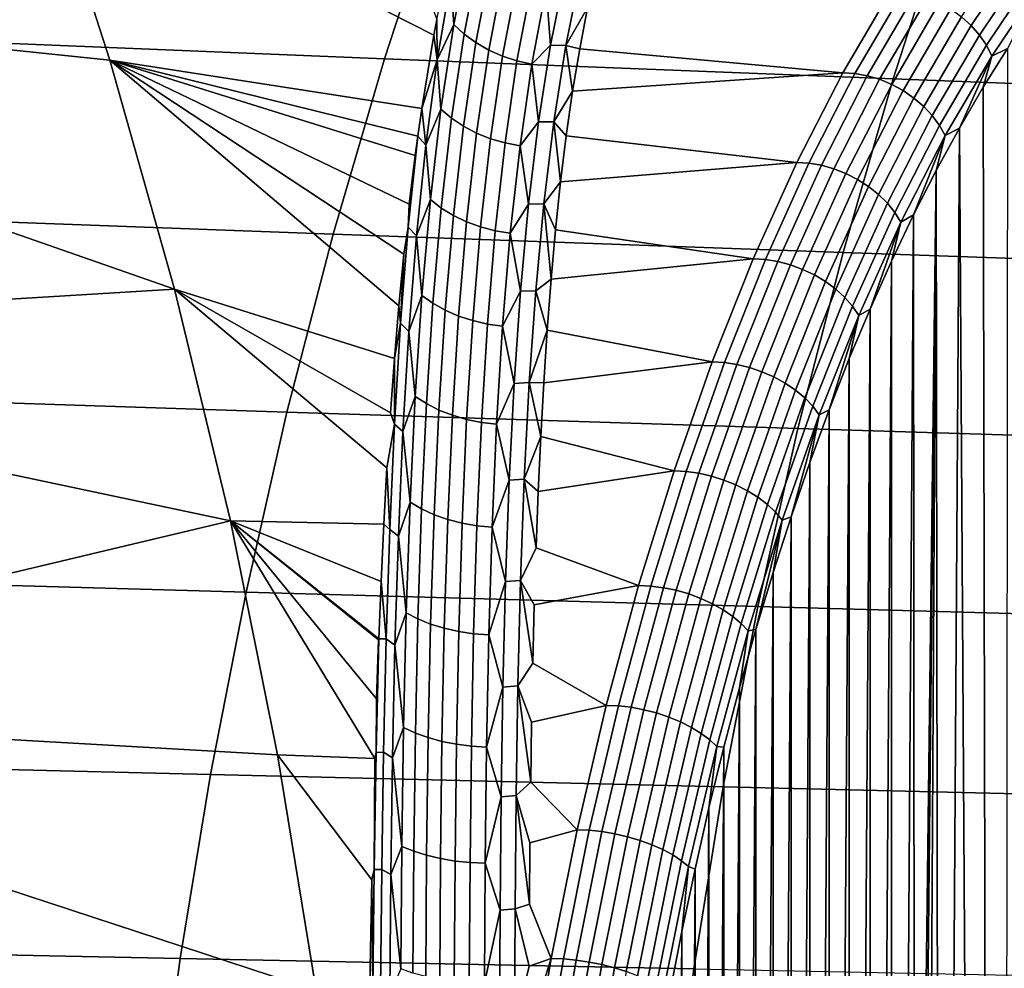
# Model space of a CAD drawing. Header units: metres. Extents: x -240 to 45, y -77 to 27.
# Tile 356 of 656: x -195.22 to -192, y 3.03 to 6.13. Entities that reach past the tile are written whole.
import ezdxf

# ---------------------------------------------------------------- set-up
doc = ezdxf.new("R2010")
doc.units = ezdxf.units.M
doc.layers.add('solid_102011X2', color=7, linetype='CONTINUOUS')

msp = doc.modelspace()

# ---------------------------------------------------------------- linework, layer by layer
at = {"layer": 'solid_102011X2'}
for points in [[(-193.856094, 6.127437, 276.407318), (-193.865753, 6.075986, 276.336243), (-195.163452, 6.734616, 273.647522), (-194.096268, 6.776182, 276.440338)], [(-195.163452, 6.734616, 273.647522), (-194.924545, 5.994681, 273.558655), (-195.994598, 6.104964, 270.780457), (-196.139816, 6.560662, 270.822754)], [(-193.905487, 5.836204, 276.023804), (-194.924545, 5.994681, 273.558655), (-195.163452, 6.734616, 273.647522), (-193.865753, 6.075986, 276.336243)], [(-193.843552, 6.562521, 331.261017), (-195.481613, 6.635656, 329.688568), (-195.670013, 6.065586, 329.854797), (-194.027878, 5.998708, 331.427124)], [(-192.185181, 6.490266, 332.8237), (-193.843552, 6.562521, 331.261017), (-194.027878, 5.998708, 331.427124), (-192.365402, 5.932635, 332.989777)], [(-190.506622, 6.418827, 334.374298), (-192.185181, 6.490266, 332.8237), (-192.365402, 5.932635, 332.989777), (-190.682693, 5.867306, 334.540405)], [(-192.142029, 6.136317, 276.419495), (-191.980026, 6.377926, 276.777985), (-191.949615, 6.348159, 276.782898), (-192.110855, 6.107677, 276.426086)], [(-193.751022, 6.368624, 276.875793), (-193.801346, 6.111142, 276.503723), (-193.810593, 6.255945, 276.636963)], [(-193.71759, 6.335345, 276.891998), (-193.767136, 6.079638, 276.521759), (-193.801346, 6.111142, 276.503723), (-193.751022, 6.368624, 276.875793)], [(-192.110855, 6.107677, 276.426086), (-191.949615, 6.348159, 276.782898), (-191.923203, 6.315517, 276.791443), (-192.083618, 6.076272, 276.436462)], [(-193.679886, 6.305542, 276.905365), (-193.728714, 6.051572, 276.536743), (-193.767136, 6.079638, 276.521759), (-193.71759, 6.335345, 276.891998)], [(-192.083618, 6.076272, 276.436462), (-191.923203, 6.315517, 276.791443), (-191.901352, 6.280667, 276.803436), (-192.060883, 6.042741, 276.450409)], [(-193.638489, 6.279678, 276.915588), (-193.686707, 6.027381, 276.548492), (-193.728714, 6.051572, 276.536743), (-193.679886, 6.305542, 276.905365)], [(-193.59404, 6.258155, 276.922607), (-193.641739, 6.007442, 276.556763), (-193.686707, 6.027381, 276.548492), (-193.638489, 6.279678, 276.915588)], [(-193.498795, 6.2294, 276.926483), (-193.437668, 6.275779, 277.007385), (-193.484741, 6.043036, 276.654785)], [(-193.388229, 6.274094, 277.000916), (-193.435242, 6.042348, 276.648651), (-193.484741, 6.043036, 276.654785), (-193.437668, 6.275779, 277.007385)], [(-193.388229, 6.274094, 277.000916), (-193.364487, 6.164795, 276.814453), (-193.435242, 6.042348, 276.648651)], [(-192.060883, 6.042741, 276.450409), (-191.901352, 6.280667, 276.803436), (-191.884491, 6.244319, 276.818634), (-192.043091, 6.007771, 276.467621)], [(-193.810593, 6.255945, 276.636963), (-193.855255, 5.994785, 276.283508), (-193.856094, 6.127437, 276.407318), (-193.82811, 6.264479, 276.604492)], [(-193.801346, 6.111142, 276.503723), (-193.855255, 5.994785, 276.283508), (-193.810593, 6.255945, 276.636963)], [(-193.547241, 6.241308, 276.926239), (-193.594528, 5.992063, 276.561462), (-193.641739, 6.007442, 276.556763), (-193.59404, 6.258155, 276.922607)], [(-193.594528, 5.992063, 276.561462), (-193.547241, 6.241308, 276.926239), (-193.498795, 6.2294, 276.926483), (-193.545792, 5.981484, 276.5625)], [(-192.043091, 6.007771, 276.467621), (-191.884491, 6.244319, 276.818634), (-191.992203, 6.032554, 276.572845)], [(-193.545792, 5.981484, 276.5625), (-193.498795, 6.2294, 276.926483), (-193.484741, 6.043036, 276.654785)], [(-193.389725, 6.031711, 276.617645), (-193.364487, 6.164795, 276.814453), (-192.371964, 6.222696, 276.460968), (-192.529587, 5.953111, 276.112183)], [(-192.332718, 6.220191, 276.445068), (-192.49028, 5.950715, 276.096405), (-192.529587, 5.953111, 276.112183), (-192.371964, 6.222696, 276.460968)], [(-192.49028, 5.950715, 276.096405), (-192.332718, 6.220191, 276.445068), (-192.292511, 6.212626, 276.432343), (-192.449875, 5.943477, 276.084106)], [(-192.449875, 5.943477, 276.084106), (-192.292511, 6.212626, 276.432343), (-192.252533, 6.200155, 276.423309), (-192.409576, 5.931547, 276.075745)], [(-192.409576, 5.931547, 276.075745), (-192.252533, 6.200155, 276.423309), (-192.213608, 6.183033, 276.41806), (-192.370224, 5.915166, 276.071503)], [(-192.370224, 5.915166, 276.071503), (-192.213608, 6.183033, 276.41806), (-192.176514, 6.161607, 276.416809), (-192.332596, 5.894669, 276.071411)], [(-193.435242, 6.042348, 276.648651), (-193.364487, 6.164795, 276.814453), (-193.389725, 6.031711, 276.617645)], [(-192.332596, 5.894669, 276.071411), (-192.176514, 6.161607, 276.416809), (-192.142029, 6.136317, 276.419495), (-192.29747, 5.870474, 276.075531)], [(-193.855255, 5.994785, 276.283508), (-193.865753, 6.075986, 276.336243), (-193.856094, 6.127437, 276.407318)], [(-192.29747, 5.870474, 276.075531), (-192.142029, 6.136317, 276.419495), (-192.110855, 6.107677, 276.426086), (-192.265564, 5.843075, 276.08374)], [(-194.924545, 5.994681, 273.558655), (-194.713608, 5.245577, 273.479706), (-195.859879, 5.646041, 270.74118), (-195.994598, 6.104964, 270.780457)], [(-193.801346, 6.111142, 276.503723), (-193.843231, 5.834211, 276.145905), (-193.855255, 5.994785, 276.283508)], [(-193.767136, 6.079638, 276.521759), (-193.808289, 5.804553, 276.165588), (-193.843231, 5.834211, 276.145905), (-193.801346, 6.111142, 276.503723)], [(-192.265564, 5.843075, 276.08374), (-192.110855, 6.107677, 276.426086), (-192.083618, 6.076272, 276.436462), (-192.237534, 5.81303, 276.095856)], [(-194.027878, 5.998708, 331.427124), (-195.670013, 6.065586, 329.854797), (-195.84137, 5.48611, 330.005981), (-194.195541, 5.425601, 331.578186)], [(-193.855255, 5.994785, 276.283508), (-193.905487, 5.836204, 276.023804), (-193.865753, 6.075986, 276.336243)], [(-193.728714, 6.051572, 276.536743), (-193.769226, 5.778278, 276.182068), (-193.808289, 5.804553, 276.165588), (-193.767136, 6.079638, 276.521759)], [(-193.686707, 6.027381, 276.548492), (-193.726654, 5.755795, 276.195099), (-193.769226, 5.778278, 276.182068), (-193.728714, 6.051572, 276.536743)], [(-192.237534, 5.81303, 276.095856), (-192.083618, 6.076272, 276.436462), (-192.060883, 6.042741, 276.450409), (-192.213943, 5.780953, 276.111694)], [(-193.641739, 6.007442, 276.556763), (-193.681229, 5.737453, 276.204468), (-193.726654, 5.755795, 276.195099), (-193.686707, 6.027381, 276.548492)], [(-193.545792, 5.981484, 276.5625), (-193.484741, 6.043036, 276.654785), (-193.524139, 5.7922, 276.313904)], [(-193.435242, 6.042348, 276.648651), (-193.474609, 5.792459, 276.307983), (-193.524139, 5.7922, 276.313904), (-193.484741, 6.043036, 276.654785)], [(-193.435242, 6.042348, 276.648651), (-193.412674, 5.892474, 276.424042), (-193.474609, 5.792459, 276.307983)], [(-193.435242, 6.042348, 276.648651), (-193.389725, 6.031711, 276.617645), (-193.412674, 5.892474, 276.424042)], [(-193.412674, 5.892474, 276.424042), (-193.389725, 6.031711, 276.617645), (-192.529587, 5.953111, 276.112183)], [(-192.213943, 5.780953, 276.111694), (-192.060883, 6.042741, 276.450409), (-192.043091, 6.007771, 276.467621), (-192.195282, 5.747498, 276.13089)], [(-191.995499, 2.472916, 276.565552), (-192.064133, 2.192124, 276.413666), (-192.071548, 5.905531, 276.397247), (-191.992203, 6.032554, 276.572845)], [(-192.043091, 6.007771, 276.467621), (-191.992203, 6.032554, 276.572845), (-192.071548, 5.905531, 276.397247)], [(-193.99501, 5.018795, 275.144165), (-194.713608, 5.245577, 273.479706), (-194.924545, 5.994681, 273.558655), (-193.980591, 5.191464, 275.309784)], [(-193.964523, 5.359813, 275.480865), (-193.980591, 5.191464, 275.309784), (-194.924545, 5.994681, 273.558655)], [(-193.949707, 5.448124, 275.588104), (-193.964523, 5.359813, 275.480865), (-194.924545, 5.994681, 273.558655), (-193.946716, 5.52356, 275.657074)], [(-193.927078, 5.682439, 275.838165), (-193.946716, 5.52356, 275.657074), (-194.924545, 5.994681, 273.558655)], [(-193.918488, 5.745944, 275.913544), (-193.927078, 5.682439, 275.838165), (-194.924545, 5.994681, 273.558655)], [(-193.905487, 5.836204, 276.023804), (-193.918488, 5.745944, 275.913544), (-194.924545, 5.994681, 273.558655)], [(-192.365402, 5.932635, 332.989777), (-194.027878, 5.998708, 331.427124), (-194.195541, 5.425601, 331.578186), (-192.529312, 5.365818, 333.140808)], [(-193.892471, 5.715857, 275.944092), (-193.905487, 5.836204, 276.023804), (-193.855255, 5.994785, 276.283508)], [(-193.843231, 5.834211, 276.145905), (-193.892471, 5.715857, 275.944092), (-193.855255, 5.994785, 276.283508)], [(-193.594528, 5.992063, 276.561462), (-193.633652, 5.723538, 276.210022), (-193.681229, 5.737453, 276.204468), (-193.641739, 6.007442, 276.556763)], [(-193.633652, 5.723538, 276.210022), (-193.594528, 5.992063, 276.561462), (-193.545792, 5.981484, 276.5625), (-193.584671, 5.714266, 276.2117)], [(-192.195282, 5.747498, 276.13089), (-192.043091, 6.007771, 276.467621), (-192.149155, 5.772418, 276.225555)], [(-192.043091, 6.007771, 276.467621), (-192.071548, 5.905531, 276.397247), (-192.149155, 5.772418, 276.225555)], [(-193.584671, 5.714266, 276.2117), (-193.545792, 5.981484, 276.5625), (-193.524139, 5.7922, 276.313904)], [(-193.43335, 5.747246, 276.233887), (-193.412674, 5.892474, 276.424042), (-192.529587, 5.953111, 276.112183), (-192.679932, 5.660016, 275.77951)], [(-192.49028, 5.950715, 276.096405), (-192.640564, 5.657738, 275.763855), (-192.679932, 5.660016, 275.77951), (-192.529587, 5.953111, 276.112183)], [(-192.640564, 5.657738, 275.763855), (-192.49028, 5.950715, 276.096405), (-192.449875, 5.943477, 276.084106), (-192.599976, 5.650857, 275.751984)], [(-192.599976, 5.650857, 275.751984), (-192.449875, 5.943477, 276.084106), (-192.409576, 5.931547, 276.075745), (-192.559372, 5.639514, 275.744293)], [(-192.559372, 5.639514, 275.744293), (-192.409576, 5.931547, 276.075745), (-192.370224, 5.915166, 276.071503), (-192.519608, 5.62394, 275.740936)], [(-190.682693, 5.867306, 334.540405), (-192.365402, 5.932635, 332.989777), (-192.529312, 5.365818, 333.140808), (-190.842819, 5.306708, 334.691498)], [(-193.474609, 5.792459, 276.307983), (-193.412674, 5.892474, 276.424042), (-193.43335, 5.747246, 276.233887)], [(-192.519608, 5.62394, 275.740936), (-192.370224, 5.915166, 276.071503), (-192.332596, 5.894669, 276.071411), (-192.481461, 5.604452, 275.742004)], [(-192.481461, 5.604452, 275.742004), (-192.332596, 5.894669, 276.071411), (-192.29747, 5.870474, 276.075531), (-192.445724, 5.581448, 275.747467)], [(-192.064133, 2.192124, 276.413666), (-192.124344, 1.900153, 276.280426), (-192.149155, 5.772418, 276.225555), (-192.071548, 5.905531, 276.397247)], [(-192.445724, 5.581448, 275.747467), (-192.29747, 5.870474, 276.075531), (-192.265564, 5.843075, 276.08374), (-192.413132, 5.555398, 275.757202)], [(-193.892471, 5.715857, 275.944092), (-193.918488, 5.745944, 275.913544), (-193.905487, 5.836204, 276.023804)], [(-193.843231, 5.834211, 276.145905), (-193.877579, 5.538693, 275.803528), (-193.892471, 5.715857, 275.944092)], [(-193.808289, 5.804553, 276.165588), (-193.841965, 5.510939, 275.824707), (-193.877579, 5.538693, 275.803528), (-193.843231, 5.834211, 276.145905)], [(-192.413132, 5.555398, 275.757202), (-192.265564, 5.843075, 276.08374), (-192.237534, 5.81303, 276.095856), (-192.384338, 5.526833, 275.771027)], [(-193.769226, 5.778278, 276.182068), (-193.802307, 5.486492, 275.842529), (-193.841965, 5.510939, 275.824707), (-193.808289, 5.804553, 276.165588)], [(-193.584671, 5.714266, 276.2117), (-193.524139, 5.7922, 276.313904), (-193.556625, 5.523928, 275.985931)], [(-193.474609, 5.792459, 276.307983), (-193.507111, 5.525066, 275.980011), (-193.556625, 5.523928, 275.985931), (-193.524139, 5.7922, 276.313904)], [(-193.474609, 5.792459, 276.307983), (-193.45192, 5.596284, 276.047729), (-193.507111, 5.525066, 275.980011)], [(-193.474609, 5.792459, 276.307983), (-193.43335, 5.747246, 276.233887), (-193.45192, 5.596284, 276.047729)], [(-192.384338, 5.526833, 275.771027), (-192.237534, 5.81303, 276.095856), (-192.213943, 5.780953, 276.111694), (-192.35994, 5.496335, 275.788635)], [(-193.726654, 5.755795, 276.195099), (-193.759216, 5.465734, 275.856689), (-193.802307, 5.486492, 275.842529), (-193.769226, 5.778278, 276.182068)], [(-192.35994, 5.496335, 275.788635), (-192.213943, 5.780953, 276.111694), (-192.195282, 5.747498, 276.13089), (-192.340424, 5.464527, 275.809692)], [(-192.175827, 1.598493, 276.166504), (-192.218307, 1.288682, 276.07251), (-192.22496, 5.63324, 276.05777), (-192.149155, 5.772418, 276.225555)], [(-192.195282, 5.747498, 276.13089), (-192.149155, 5.772418, 276.225555), (-192.22496, 5.63324, 276.05777)], [(-192.124344, 1.900153, 276.280426), (-192.175827, 1.598493, 276.166504), (-192.149155, 5.772418, 276.225555)], [(-193.949707, 5.448124, 275.588104), (-193.927078, 5.682439, 275.838165), (-193.918488, 5.745944, 275.913544)], [(-193.949707, 5.448124, 275.588104), (-193.918488, 5.745944, 275.913544), (-193.892471, 5.715857, 275.944092), (-193.923035, 5.419943, 275.619812)], [(-193.681229, 5.737453, 276.204468), (-193.713379, 5.448987, 275.866974), (-193.759216, 5.465734, 275.856689), (-193.726654, 5.755795, 276.195099)], [(-193.633652, 5.723538, 276.210022), (-193.665497, 5.436512, 275.87323), (-193.713379, 5.448987, 275.866974), (-193.681229, 5.737453, 276.204468)], [(-193.45192, 5.596284, 276.047729), (-193.43335, 5.747246, 276.233887), (-192.679932, 5.660016, 275.77951)], [(-192.340424, 5.464527, 275.809692), (-192.195282, 5.747498, 276.13089), (-192.298874, 5.488204, 275.894196)], [(-192.195282, 5.747498, 276.13089), (-192.22496, 5.63324, 276.05777), (-192.298874, 5.488204, 275.894196)], [(-193.877579, 5.538693, 275.803528), (-193.923035, 5.419943, 275.619812), (-193.892471, 5.715857, 275.944092)], [(-193.665497, 5.436512, 275.87323), (-193.633652, 5.723538, 276.210022), (-193.584671, 5.714266, 276.2117), (-193.616318, 5.428503, 275.875366)], [(-193.616318, 5.428503, 275.875366), (-193.584671, 5.714266, 276.2117), (-193.556625, 5.523928, 275.985931)], [(-193.949707, 5.448124, 275.588104), (-193.946716, 5.52356, 275.657074), (-193.927078, 5.682439, 275.838165)], [(-194.713608, 5.245577, 273.479706), (-195.735703, 5.184146, 270.704895), (-195.859879, 5.646041, 270.74118)], [(-193.46846, 5.439815, 275.865845), (-193.45192, 5.596284, 276.047729), (-192.679932, 5.660016, 275.77951), (-192.822388, 5.34457, 275.464233)], [(-192.640564, 5.657738, 275.763855), (-192.782959, 5.342419, 275.44873), (-192.822388, 5.34457, 275.464233), (-192.679932, 5.660016, 275.77951)], [(-192.782959, 5.342419, 275.44873), (-192.640564, 5.657738, 275.763855), (-192.599976, 5.650857, 275.751984), (-192.742203, 5.335921, 275.437225)], [(-192.742203, 5.335921, 275.437225), (-192.599976, 5.650857, 275.751984), (-192.559372, 5.639514, 275.744293), (-192.701324, 5.325211, 275.430176)], [(-192.701324, 5.325211, 275.430176), (-192.559372, 5.639514, 275.744293), (-192.519608, 5.62394, 275.740936), (-192.661148, 5.310504, 275.427704)], [(-192.289841, 0.326308, 275.914215), (-192.294632, -0.000008, 275.903595), (-192.298874, 5.488204, 275.894196), (-192.22496, 5.63324, 276.05777)], [(-192.275452, 0.650964, 275.946045), (-192.289841, 0.326308, 275.914215), (-192.22496, 5.63324, 276.05777)], [(-192.251572, 0.972301, 275.998901), (-192.275452, 0.650964, 275.946045), (-192.22496, 5.63324, 276.05777)], [(-192.218307, 1.288682, 276.07251), (-192.251572, 0.972301, 275.998901), (-192.22496, 5.63324, 276.05777)], [(-192.661148, 5.310504, 275.427704), (-192.519608, 5.62394, 275.740936), (-192.481461, 5.604452, 275.742004), (-192.622513, 5.292102, 275.42984)], [(-192.622513, 5.292102, 275.42984), (-192.481461, 5.604452, 275.742004), (-192.445724, 5.581448, 275.747467), (-192.586212, 5.270381, 275.436584)], [(-193.507111, 5.525066, 275.980011), (-193.45192, 5.596284, 276.047729), (-193.46846, 5.439815, 275.865845)], [(-192.586212, 5.270381, 275.436584), (-192.445724, 5.581448, 275.747467), (-192.413132, 5.555398, 275.757202), (-192.552948, 5.245783, 275.447784)], [(-193.877579, 5.538693, 275.803528), (-193.905258, 5.225455, 275.477814), (-193.923035, 5.419943, 275.619812)], [(-193.841965, 5.510939, 275.824707), (-193.869019, 5.199648, 275.500366), (-193.905258, 5.225455, 275.477814), (-193.877579, 5.538693, 275.803528)], [(-192.552948, 5.245783, 275.447784), (-192.413132, 5.555398, 275.757202), (-192.384338, 5.526833, 275.771027), (-192.523438, 5.218809, 275.463196)], [(-193.802307, 5.486492, 275.842529), (-193.828812, 5.177053, 275.519348), (-193.869019, 5.199648, 275.500366), (-193.841965, 5.510939, 275.824707)], [(-193.616318, 5.428503, 275.875366), (-193.556625, 5.523928, 275.985931), (-193.582947, 5.238885, 275.671967)], [(-193.507111, 5.525066, 275.980011), (-193.533478, 5.240818, 275.665955), (-193.582947, 5.238885, 275.671967), (-193.556625, 5.523928, 275.985931)], [(-193.507111, 5.525066, 275.980011), (-193.483109, 5.278091, 275.68866), (-193.533478, 5.240818, 275.665955)], [(-193.507111, 5.525066, 275.980011), (-193.46846, 5.439815, 275.865845), (-193.483109, 5.278091, 275.68866)], [(-192.523438, 5.218809, 275.463196), (-192.384338, 5.526833, 275.771027), (-192.35994, 5.496335, 275.788635), (-192.498276, 5.190011, 275.482483)], [(-194.195541, 5.425601, 331.578186), (-195.84137, 5.48611, 330.005981), (-195.995407, 4.89812, 330.141876), (-194.346252, 4.844079, 331.713989)], [(-193.759216, 5.465734, 275.856689), (-193.785263, 5.158023, 275.534485), (-193.828812, 5.177053, 275.519348), (-193.802307, 5.486492, 275.842529)], [(-192.498276, 5.190011, 275.482483), (-192.35994, 5.496335, 275.788635), (-192.340424, 5.464527, 275.809692), (-192.477966, 5.159976, 275.505341)], [(-192.37088, 5.337353, 275.734863), (-192.298874, 5.488204, 275.894196), (-192.370758, -5.337628, 275.735168)], [(-192.340424, 5.464527, 275.809692), (-192.298874, 5.488204, 275.894196), (-192.37088, 5.337353, 275.734863)], [(-192.294632, -0.000008, 275.903595), (-192.298767, -5.488445, 275.89447), (-192.370758, -5.337628, 275.735168), (-192.298874, 5.488204, 275.894196)], [(-193.949707, 5.448124, 275.588104), (-193.97496, 5.134104, 275.278961), (-193.964523, 5.359813, 275.480865)], [(-193.97496, 5.134104, 275.278961), (-193.949707, 5.448124, 275.588104), (-193.923035, 5.419943, 275.619812), (-193.947693, 5.107845, 275.311737)], [(-193.713379, 5.448987, 275.866974), (-193.739044, 5.142852, 275.545532), (-193.785263, 5.158023, 275.534485), (-193.759216, 5.465734, 275.856689)], [(-193.665497, 5.436512, 275.87323), (-193.690887, 5.131776, 275.552338), (-193.739044, 5.142852, 275.545532), (-193.713379, 5.448987, 275.866974)], [(-193.483109, 5.278091, 275.68866), (-193.46846, 5.439815, 275.865845), (-192.822388, 5.34457, 275.464233)], [(-192.477966, 5.159976, 275.505341), (-192.340424, 5.464527, 275.809692), (-192.440857, 5.180866, 275.580017)], [(-192.340424, 5.464527, 275.809692), (-192.37088, 5.337353, 275.734863), (-192.440857, 5.180866, 275.580017)], [(-192.529312, 5.365818, 333.140808), (-194.195541, 5.425601, 331.578186), (-194.346252, 4.844079, 331.713989), (-192.676651, 4.790686, 333.276611)], [(-193.905258, 5.225455, 275.477814), (-193.947693, 5.107845, 275.311737), (-193.923035, 5.419943, 275.619812)], [(-193.690887, 5.131776, 275.552338), (-193.665497, 5.436512, 275.87323), (-193.616318, 5.428503, 275.875366), (-193.641541, 5.124968, 275.554749)], [(-193.641541, 5.124968, 275.554749), (-193.616318, 5.428503, 275.875366), (-193.582947, 5.238885, 275.671967)], [(-193.97496, 5.134104, 275.278961), (-193.980591, 5.191464, 275.309784), (-193.964523, 5.359813, 275.480865)], [(-193.495987, 5.111413, 275.51651), (-193.483109, 5.278091, 275.68866), (-192.822388, 5.34457, 275.464233), (-192.956406, 5.008017, 275.167664)], [(-192.782959, 5.342419, 275.44873), (-192.916931, 5.006002, 275.152283), (-192.956406, 5.008017, 275.167664), (-192.822388, 5.34457, 275.464233)], [(-192.916931, 5.006002, 275.152283), (-192.782959, 5.342419, 275.44873), (-192.742203, 5.335921, 275.437225), (-192.876007, 4.999914, 275.141144)], [(-190.842819, 5.306708, 334.691498), (-192.529312, 5.365818, 333.140808), (-192.676651, 4.790686, 333.276611), (-190.986755, 4.737895, 334.827301)], [(-192.876007, 4.999914, 275.141144), (-192.742203, 5.335921, 275.437225), (-192.701324, 5.325211, 275.430176), (-192.834854, 4.989877, 275.134674)], [(-192.834854, 4.989877, 275.134674), (-192.701324, 5.325211, 275.430176), (-192.661148, 5.310504, 275.427704), (-192.794327, 4.976097, 275.133026)], [(-192.794327, 4.976097, 275.133026), (-192.661148, 5.310504, 275.427704), (-192.622513, 5.292102, 275.42984), (-192.755219, 4.958854, 275.1362)], [(-192.440857, 5.180866, 275.580017), (-192.37088, 5.337353, 275.734863), (-192.440735, -5.181175, 275.580322)], [(-192.37088, 5.337353, 275.734863), (-192.370758, -5.337628, 275.735168), (-192.440735, -5.181175, 275.580322)], [(-193.533478, 5.240818, 275.665955), (-193.483109, 5.278091, 275.68866), (-193.495987, 5.111413, 275.51651)], [(-192.755219, 4.958854, 275.1362), (-192.622513, 5.292102, 275.42984), (-192.586212, 5.270381, 275.436584), (-192.718369, 4.9385, 275.144135)], [(-194.713608, 5.245577, 273.479706), (-194.530884, 4.488289, 273.410889), (-195.622162, 4.719656, 270.671692), (-195.735703, 5.184146, 270.704895)], [(-194.01944, 4.661537, 274.830078), (-194.029633, 4.477501, 274.682068), (-194.530884, 4.488289, 273.410889), (-194.713608, 5.245577, 273.479706)], [(-193.994995, 4.804672, 274.987152), (-194.01944, 4.661537, 274.830078), (-194.713608, 5.245577, 273.479706), (-194.007935, 4.842062, 274.984161)], [(-193.99501, 5.018795, 275.144165), (-194.007935, 4.842062, 274.984161), (-194.713608, 5.245577, 273.479706)], [(-192.718369, 4.9385, 275.144135), (-192.586212, 5.270381, 275.436584), (-192.552948, 5.245783, 275.447784), (-192.684494, 4.915451, 275.156677)], [(-192.684494, 4.915451, 275.156677), (-192.552948, 5.245783, 275.447784), (-192.523438, 5.218809, 275.463196), (-192.654312, 4.890176, 275.173584)], [(-193.905258, 5.225455, 275.477814), (-193.927063, 4.89538, 275.169952), (-193.947693, 5.107845, 275.311737)], [(-193.869019, 5.199648, 275.500366), (-193.890244, 4.871555, 275.193695), (-193.927063, 4.89538, 275.169952), (-193.905258, 5.225455, 275.477814)], [(-193.641541, 5.124968, 275.554749), (-193.582947, 5.238885, 275.671967), (-193.603821, 4.937765, 275.373138)], [(-193.533478, 5.240818, 275.665955), (-193.554413, 4.940393, 275.366882), (-193.603821, 4.937765, 275.373138), (-193.582947, 5.238885, 275.671967)], [(-193.533478, 5.240818, 275.665955), (-193.495987, 5.111413, 275.51651), (-193.554413, 4.940393, 275.366882)], [(-192.654312, 4.890176, 275.173584), (-192.523438, 5.218809, 275.463196), (-192.498276, 5.190011, 275.482483), (-192.628418, 4.863192, 275.194489)], [(-193.97496, 5.134104, 275.278961), (-193.99501, 5.018795, 275.144165), (-193.980591, 5.191464, 275.309784)], [(-193.828812, 5.177053, 275.519348), (-193.849518, 4.850824, 275.213715), (-193.890244, 4.871555, 275.193695), (-193.869019, 5.199648, 275.500366)], [(-192.628418, 4.863192, 275.194489), (-192.498276, 5.190011, 275.482483), (-192.477966, 5.159976, 275.505341), (-192.607361, 4.835048, 275.218994)], [(-192.508774, 5.018864, 275.429749), (-192.440857, 5.180866, 275.580017), (-192.508636, -5.019208, 275.430054)], [(-192.477966, 5.159976, 275.505341), (-192.440857, 5.180866, 275.580017), (-192.508774, 5.018864, 275.429749)], [(-192.440857, 5.180866, 275.580017), (-192.440735, -5.181175, 275.580322), (-192.508636, -5.019208, 275.430054)], [(-193.785263, 5.158023, 275.534485), (-193.805557, 4.833509, 275.229675), (-193.849518, 4.850824, 275.213715), (-193.828812, 5.177053, 275.519348)], [(-193.739044, 5.142852, 275.545532), (-193.759018, 4.819879, 275.241333), (-193.805557, 4.833509, 275.229675), (-193.785263, 5.158023, 275.534485)], [(-192.607361, 4.835048, 275.218994), (-192.477966, 5.159976, 275.505341), (-192.574524, 4.851521, 275.284241)], [(-192.477966, 5.159976, 275.505341), (-192.508774, 5.018864, 275.429749), (-192.574524, 4.851521, 275.284241)], [(-193.97496, 5.134104, 275.278961), (-193.994995, 4.804672, 274.987152), (-193.99501, 5.018795, 275.144165)], [(-193.994995, 4.804672, 274.987152), (-193.97496, 5.134104, 275.278961), (-193.947693, 5.107845, 275.311737), (-193.967133, 4.780365, 275.020905)], [(-193.690887, 5.131776, 275.552338), (-193.710617, 4.810147, 275.248505), (-193.759018, 4.819879, 275.241333), (-193.739044, 5.142852, 275.545532)], [(-193.710617, 4.810147, 275.248505), (-193.690887, 5.131776, 275.552338), (-193.641541, 5.124968, 275.554749), (-193.661133, 4.804463, 275.251099)], [(-193.661133, 4.804463, 275.251099), (-193.641541, 5.124968, 275.554749), (-193.603821, 4.937765, 275.373138)], [(-193.927063, 4.89538, 275.169952), (-193.967133, 4.780365, 275.020905), (-193.947693, 5.107845, 275.311737)], [(-193.554413, 4.940393, 275.366882), (-193.495987, 5.111413, 275.51651), (-193.507172, 4.940023, 275.34964)], [(-193.507172, 4.940023, 275.34964), (-193.495987, 5.111413, 275.51651), (-192.956406, 5.008017, 275.167664)], [(-193.994995, 4.804672, 274.987152), (-194.007935, 4.842062, 274.984161), (-193.99501, 5.018795, 275.144165)], [(-192.574524, 4.851521, 275.284241), (-192.508774, 5.018864, 275.429749), (-192.574371, -4.851901, 275.284546)], [(-192.508774, 5.018864, 275.429749), (-192.508636, -5.019208, 275.430054), (-192.574371, -4.851901, 275.284546)], [(-193.516861, 4.764287, 275.188477), (-193.507172, 4.940023, 275.34964), (-192.956406, 5.008017, 275.167664), (-193.081451, 4.651688, 274.890961)], [(-192.916931, 5.006002, 275.152283), (-193.041931, 4.649816, 274.875671), (-193.081451, 4.651688, 274.890961), (-192.956406, 5.008017, 275.167664)], [(-193.041931, 4.649816, 274.875671), (-192.916931, 5.006002, 275.152283), (-192.876007, 4.999914, 275.141144), (-193.000854, 4.644161, 274.864868)], [(-193.000854, 4.644161, 274.864868), (-192.876007, 4.999914, 275.141144), (-192.834854, 4.989877, 275.134674), (-192.959457, 4.634839, 274.858948)], [(-192.959457, 4.634839, 274.858948), (-192.834854, 4.989877, 275.134674), (-192.794327, 4.976097, 275.133026), (-192.918579, 4.622039, 274.858063)], [(-192.918579, 4.622039, 274.858063), (-192.794327, 4.976097, 275.133026), (-192.755219, 4.958854, 275.1362), (-192.879044, 4.606023, 274.862183)], [(-192.879044, 4.606023, 274.862183), (-192.755219, 4.958854, 275.1362), (-192.718369, 4.9385, 275.144135), (-192.841675, 4.587118, 274.871246)], [(-193.661133, 4.804463, 275.251099), (-193.603821, 4.937765, 275.373138), (-193.619919, 4.62127, 275.090576)], [(-193.554413, 4.940393, 275.366882), (-193.570587, 4.624483, 275.083984), (-193.619919, 4.62127, 275.090576), (-193.603821, 4.937765, 275.373138)], [(-193.554413, 4.940393, 275.366882), (-193.516861, 4.764287, 275.188477), (-193.570587, 4.624483, 275.083984)], [(-193.554413, 4.940393, 275.366882), (-193.507172, 4.940023, 275.34964), (-193.516861, 4.764287, 275.188477)], [(-192.841675, 4.587118, 274.871246), (-192.718369, 4.9385, 275.144135), (-192.684494, 4.915451, 275.156677), (-192.807236, 4.565708, 274.885071)], [(-194.346252, 4.844079, 331.713989), (-195.995407, 4.89812, 330.141876), (-196.131882, 4.302532, 330.262299), (-194.479782, 4.25505, 331.83432)], [(-193.927063, 4.89538, 275.169952), (-193.943756, 4.549343, 274.881042), (-193.967133, 4.780365, 275.020905)], [(-193.890244, 4.871555, 275.193695), (-193.906403, 4.527522, 274.905853), (-193.943756, 4.549343, 274.881042), (-193.927063, 4.89538, 275.169952)], [(-192.807236, 4.565708, 274.885071), (-192.684494, 4.915451, 275.156677), (-192.654312, 4.890176, 275.173584), (-192.776413, 4.542232, 274.903381)], [(-192.776413, 4.542232, 274.903381), (-192.654312, 4.890176, 275.173584), (-192.628418, 4.863192, 275.194489), (-192.749847, 4.517168, 274.925781)], [(-193.849518, 4.850824, 275.213715), (-193.865219, 4.508653, 274.926758), (-193.906403, 4.527522, 274.905853), (-193.890244, 4.871555, 275.193695)], [(-192.749847, 4.517168, 274.925781), (-192.628418, 4.863192, 275.194489), (-192.607361, 4.835048, 275.218994), (-192.728088, 4.491026, 274.951843)], [(-192.676651, 4.790686, 333.276611), (-194.346252, 4.844079, 331.713989), (-194.479782, 4.25505, 331.83432), (-192.807205, 4.208135, 333.396912)], [(-193.805557, 4.833509, 275.229675), (-193.820877, 4.49303, 274.94339), (-193.865219, 4.508653, 274.926758), (-193.849518, 4.850824, 275.213715)], [(-193.759018, 4.819879, 275.241333), (-193.774048, 4.480896, 274.955536), (-193.820877, 4.49303, 274.94339), (-193.805557, 4.833509, 275.229675)], [(-192.728088, 4.491026, 274.951843), (-192.607361, 4.835048, 275.218994), (-192.699188, 4.501746, 275.008362)], [(-192.607361, 4.835048, 275.218994), (-192.638016, 4.679095, 275.143738), (-192.699188, 4.501746, 275.008362)], [(-192.638016, 4.679095, 275.143738), (-192.574524, 4.851521, 275.284241), (-192.637863, -4.679513, 275.144073)], [(-192.607361, 4.835048, 275.218994), (-192.574524, 4.851521, 275.284241), (-192.638016, 4.679095, 275.143738)], [(-192.574524, 4.851521, 275.284241), (-192.574371, -4.851901, 275.284546), (-192.637863, -4.679513, 275.144073)], [(-193.994995, 4.804672, 274.987152), (-194.010483, 4.460619, 274.713715), (-194.01944, 4.661537, 274.830078)], [(-194.010483, 4.460619, 274.713715), (-193.994995, 4.804672, 274.987152), (-193.967133, 4.780365, 275.020905), (-193.982071, 4.438291, 274.748291)], [(-193.710617, 4.810147, 275.248505), (-193.725464, 4.472438, 274.962982), (-193.774048, 4.480896, 274.955536), (-193.759018, 4.819879, 275.241333)], [(-193.725464, 4.472438, 274.962982), (-193.710617, 4.810147, 275.248505), (-193.661133, 4.804463, 275.251099), (-193.675858, 4.46779, 274.965607)], [(-193.675858, 4.46779, 274.965607), (-193.661133, 4.804463, 275.251099), (-193.619919, 4.62127, 275.090576)], [(-193.943756, 4.549343, 274.881042), (-193.982071, 4.438291, 274.748291), (-193.967133, 4.780365, 275.020905)], [(-193.570587, 4.624483, 275.083984), (-193.516861, 4.764287, 275.188477), (-193.525101, 4.584461, 275.033142)], [(-193.525101, 4.584461, 275.033142), (-193.516861, 4.764287, 275.188477), (-193.081451, 4.651688, 274.890961)], [(-190.986755, 4.737895, 334.827301), (-192.676651, 4.790686, 333.276611), (-192.807205, 4.208135, 333.396912), (-191.114288, 4.161748, 334.947632)], [(-194.530884, 4.488289, 273.410889), (-195.519302, 4.252832, 270.641571), (-195.622162, 4.719656, 270.671692)], [(-192.699188, 4.501746, 275.008362), (-192.638016, 4.679095, 275.143738), (-192.699036, -4.5022, 275.008698)], [(-192.638016, 4.679095, 275.143738), (-192.637863, -4.679513, 275.144073), (-192.699036, -4.5022, 275.008698)], [(-194.010483, 4.460619, 274.713715), (-194.029633, 4.477501, 274.682068), (-194.01944, 4.661537, 274.830078)], [(-193.53212, 4.400873, 274.884003), (-193.525101, 4.584461, 275.033142), (-193.081451, 4.651688, 274.890961), (-193.197037, 4.276988, 274.635162)], [(-193.041931, 4.649816, 274.875671), (-193.157471, 4.275267, 274.619995), (-193.197037, 4.276988, 274.635162), (-193.081451, 4.651688, 274.890961)], [(-193.157471, 4.275267, 274.619995), (-193.041931, 4.649816, 274.875671), (-193.000854, 4.644161, 274.864868), (-193.116257, 4.270068, 274.609497)], [(-193.116257, 4.270068, 274.609497), (-193.000854, 4.644161, 274.864868), (-192.959457, 4.634839, 274.858948), (-193.074615, 4.261497, 274.604095)], [(-193.074615, 4.261497, 274.604095), (-192.959457, 4.634839, 274.858948), (-192.918579, 4.622039, 274.858063), (-193.033417, 4.249728, 274.603912)], [(-193.675858, 4.46779, 274.965607), (-193.619919, 4.62127, 275.090576), (-193.631912, 4.2901, 274.825348)], [(-193.570587, 4.624483, 275.083984), (-193.582672, 4.293775, 274.818298), (-193.631912, 4.2901, 274.825348), (-193.619919, 4.62127, 275.090576)], [(-193.570587, 4.624483, 275.083984), (-193.53212, 4.400873, 274.884003), (-193.582672, 4.293775, 274.818298)], [(-193.570587, 4.624483, 275.083984), (-193.525101, 4.584461, 275.033142), (-193.53212, 4.400873, 274.884003)], [(-193.033417, 4.249728, 274.603912), (-192.918579, 4.622039, 274.858063), (-192.879044, 4.606023, 274.862183), (-192.9935, 4.235002, 274.608917)], [(-192.9935, 4.235002, 274.608917), (-192.879044, 4.606023, 274.862183), (-192.841675, 4.587118, 274.871246), (-192.955658, 4.21762, 274.619019)], [(-192.955658, 4.21762, 274.619019), (-192.841675, 4.587118, 274.871246), (-192.807236, 4.565708, 274.885071), (-192.920685, 4.197935, 274.634033)], [(-193.943756, 4.549343, 274.881042), (-193.956131, 4.1882, 274.612274), (-193.982071, 4.438291, 274.748291)], [(-193.906403, 4.527522, 274.905853), (-193.918289, 4.168397, 274.638031), (-193.956131, 4.1882, 274.612274), (-193.943756, 4.549343, 274.881042)], [(-192.920685, 4.197935, 274.634033), (-192.807236, 4.565708, 274.885071), (-192.776413, 4.542232, 274.903381), (-192.889282, 4.17635, 274.653625)], [(-192.889282, 4.17635, 274.653625), (-192.776413, 4.542232, 274.903381), (-192.749847, 4.517168, 274.925781), (-192.862091, 4.153305, 274.677399)], [(-193.865219, 4.508653, 274.926758), (-193.876694, 4.151381, 274.659668), (-193.918289, 4.168397, 274.638031), (-193.906403, 4.527522, 274.905853)], [(-193.820877, 4.49303, 274.94339), (-193.832016, 4.137416, 274.67688), (-193.876694, 4.151381, 274.659668), (-193.865219, 4.508653, 274.926758)], [(-192.862091, 4.153305, 274.677399), (-192.749847, 4.517168, 274.925781), (-192.728088, 4.491026, 274.951843), (-192.839676, 4.129269, 274.704895)], [(-194.530884, 4.488289, 273.410889), (-194.376587, 3.723807, 273.352448), (-195.427185, 3.784034, 270.614563), (-195.519302, 4.252832, 270.641571)], [(-194.059402, 3.712125, 274.154053), (-194.376587, 3.723807, 273.352448), (-194.530884, 4.488289, 273.410889)], [(-194.055145, 3.73195, 274.175293), (-194.059402, 3.712125, 274.154053), (-194.530884, 4.488289, 273.410889), (-194.053406, 3.907296, 274.276215)], [(-194.046524, 4.10006, 274.404999), (-194.053406, 3.907296, 274.276215), (-194.530884, 4.488289, 273.410889)], [(-194.046387, 4.103289, 274.407227), (-194.046524, 4.10006, 274.404999), (-194.530884, 4.488289, 273.410889)], [(-194.03862, 4.290244, 274.540344), (-194.046387, 4.103289, 274.407227), (-194.530884, 4.488289, 273.410889)], [(-194.029633, 4.477501, 274.682068), (-194.03862, 4.290244, 274.540344), (-194.530884, 4.488289, 273.410889)], [(-194.010483, 4.460619, 274.713715), (-194.022141, 4.102743, 274.459656), (-194.03862, 4.290244, 274.540344), (-194.029633, 4.477501, 274.682068)], [(-193.774048, 4.480896, 274.955536), (-193.784927, 4.126719, 274.689362), (-193.832016, 4.137416, 274.67688), (-193.820877, 4.49303, 274.94339)], [(-193.725464, 4.472438, 274.962982), (-193.73616, 4.119457, 274.69696), (-193.784927, 4.126719, 274.689362), (-193.774048, 4.480896, 274.955536)], [(-193.73616, 4.119457, 274.69696), (-193.725464, 4.472438, 274.962982), (-193.675858, 4.46779, 274.965607), (-193.686493, 4.115743, 274.699493)], [(-192.839676, 4.129269, 274.704895), (-192.728088, 4.491026, 274.951843), (-192.814163, 4.133481, 274.753937)], [(-192.728088, 4.491026, 274.951843), (-192.757919, 4.319841, 274.878418), (-192.814163, 4.133481, 274.753937)], [(-192.757919, 4.319841, 274.878418), (-192.699188, 4.501746, 275.008362), (-192.757767, -4.320332, 274.878754)], [(-192.728088, 4.491026, 274.951843), (-192.699188, 4.501746, 275.008362), (-192.757919, 4.319841, 274.878418)], [(-192.699188, 4.501746, 275.008362), (-192.699036, -4.5022, 275.008698), (-192.757767, -4.320332, 274.878754)], [(-194.022141, 4.102743, 274.459656), (-194.010483, 4.460619, 274.713715), (-193.982071, 4.438291, 274.748291), (-193.993195, 4.082413, 274.494995)], [(-193.686493, 4.115743, 274.699493), (-193.675858, 4.46779, 274.965607), (-193.631912, 4.2901, 274.825348)], [(-193.956131, 4.1882, 274.612274), (-193.993195, 4.082413, 274.494995), (-193.982071, 4.438291, 274.748291)], [(-193.582672, 4.293775, 274.818298), (-193.53212, 4.400873, 274.884003), (-193.197037, 4.276988, 274.635162), (-193.537933, 4.213758, 274.741089)], [(-192.814163, 4.133481, 274.753937), (-192.757919, 4.319841, 274.878418), (-192.814011, -4.134007, 274.754272)], [(-192.757919, 4.319841, 274.878418), (-192.757767, -4.320332, 274.878754), (-192.814011, -4.134007, 274.754272)], [(-194.479782, 4.25505, 331.83432), (-196.131882, 4.302532, 330.262299), (-196.25061, 3.700272, 330.367035), (-194.595947, 3.659426, 331.938995)], [(-194.022141, 4.102743, 274.459656), (-194.046387, 4.103289, 274.407227), (-194.03862, 4.290244, 274.540344)], [(-193.686493, 4.115743, 274.699493), (-193.631912, 4.2901, 274.825348), (-193.640472, 3.944984, 274.578552)], [(-193.582672, 4.293775, 274.818298), (-193.591339, 3.948991, 274.571014), (-193.640472, 3.944984, 274.578552), (-193.631912, 4.2901, 274.825348)], [(-193.582672, 4.293775, 274.818298), (-193.54277, 4.023428, 274.604706), (-193.591339, 3.948991, 274.571014)], [(-193.582672, 4.293775, 274.818298), (-193.537933, 4.213758, 274.741089), (-193.54277, 4.023428, 274.604706)], [(-192.807205, 4.208135, 333.396912), (-194.479782, 4.25505, 331.83432), (-194.595947, 3.659426, 331.938995), (-192.920761, 3.619068, 333.501556)], [(-193.54277, 4.023428, 274.604706), (-193.537933, 4.213758, 274.741089), (-193.197037, 4.276988, 274.635162), (-193.302704, 3.885399, 274.401337)], [(-193.157471, 4.275267, 274.619995), (-193.263092, 3.883835, 274.386261), (-193.302704, 3.885399, 274.401337), (-193.197037, 4.276988, 274.635162)], [(-193.263092, 3.883835, 274.386261), (-193.157471, 4.275267, 274.619995), (-193.116257, 4.270068, 274.609497), (-193.221756, 3.879112, 274.376038)], [(-193.221756, 3.879112, 274.376038), (-193.116257, 4.270068, 274.609497), (-193.074615, 4.261497, 274.604095), (-193.179901, 3.871325, 274.371124)], [(-193.179901, 3.871325, 274.371124), (-193.074615, 4.261497, 274.604095), (-193.033417, 4.249728, 274.603912), (-193.138412, 3.860634, 274.371552)], [(-193.138412, 3.860634, 274.371552), (-193.033417, 4.249728, 274.603912), (-192.9935, 4.235002, 274.608917), (-193.098129, 3.847257, 274.37738)], [(-193.098129, 3.847257, 274.37738), (-192.9935, 4.235002, 274.608917), (-192.955658, 4.21762, 274.619019), (-193.05986, 3.831466, 274.388428)], [(-193.05986, 3.831466, 274.388428), (-192.955658, 4.21762, 274.619019), (-192.920685, 4.197935, 274.634033), (-193.024399, 3.813584, 274.40451)], [(-193.956131, 4.1882, 274.612274), (-193.964905, 3.812921, 274.364716), (-193.993195, 4.082413, 274.494995)], [(-193.918289, 4.168397, 274.638031), (-193.92662, 3.795141, 274.391296), (-193.964905, 3.812921, 274.364716), (-193.956131, 4.1882, 274.612274)], [(-193.024399, 3.813584, 274.40451), (-192.920685, 4.197935, 274.634033), (-192.889282, 4.17635, 274.653625), (-192.992462, 3.793975, 274.425293)], [(-191.114288, 4.161748, 334.947632), (-192.807205, 4.208135, 333.396912), (-192.920761, 3.619068, 333.501556), (-191.225235, 3.579165, 335.052307)], [(-193.876694, 4.151381, 274.659668), (-193.884674, 3.779959, 274.413574), (-193.92662, 3.795141, 274.391296), (-193.918289, 4.168397, 274.638031)], [(-193.832016, 4.137416, 274.67688), (-193.839676, 3.76761, 274.431244), (-193.884674, 3.779959, 274.413574), (-193.876694, 4.151381, 274.659668)], [(-192.992462, 3.793975, 274.425293), (-192.889282, 4.17635, 274.653625), (-192.862091, 4.153305, 274.677399), (-192.964706, 3.77304, 274.450317)], [(-192.964706, 3.77304, 274.450317), (-192.862091, 4.153305, 274.677399), (-192.839676, 4.129269, 274.704895), (-192.941696, 3.751204, 274.479126)], [(-193.784927, 4.126719, 274.689362), (-193.792374, 3.758286, 274.44397), (-193.839676, 3.76761, 274.431244), (-193.832016, 4.137416, 274.67688)], [(-193.73616, 4.119457, 274.69696), (-193.743469, 3.752132, 274.451599), (-193.792374, 3.758286, 274.44397), (-193.784927, 4.126719, 274.689362)], [(-193.743469, 3.752132, 274.451599), (-193.73616, 4.119457, 274.69696), (-193.686493, 4.115743, 274.699493), (-193.693726, 3.749243, 274.45401)], [(-192.941696, 3.751204, 274.479126), (-192.839676, 4.129269, 274.704895), (-192.867828, 3.943122, 274.635162), (-192.918884, 3.748831, 274.522186)], [(-192.867828, 3.943122, 274.635162), (-192.814163, 4.133481, 274.753937), (-192.867676, -3.943683, 274.635498)], [(-192.839676, 4.129269, 274.704895), (-192.814163, 4.133481, 274.753937), (-192.867828, 3.943122, 274.635162)], [(-192.814163, 4.133481, 274.753937), (-192.814011, -4.134007, 274.754272), (-192.867676, -3.943683, 274.635498)], [(-194.055145, 3.73195, 274.175293), (-194.046524, 4.10006, 274.404999), (-194.046387, 4.103289, 274.407227)], [(-194.022141, 4.102743, 274.459656), (-194.030563, 3.732, 274.225952), (-194.055145, 3.73195, 274.175293), (-194.046387, 4.103289, 274.407227)], [(-194.055145, 3.73195, 274.175293), (-194.053406, 3.907296, 274.276215), (-194.046524, 4.10006, 274.404999)], [(-194.030563, 3.732, 274.225952), (-194.022141, 4.102743, 274.459656), (-193.993195, 4.082413, 274.494995), (-194.001144, 3.713684, 274.261963)], [(-193.693726, 3.749243, 274.45401), (-193.686493, 4.115743, 274.699493), (-193.640472, 3.944984, 274.578552)], [(-193.964905, 3.812921, 274.364716), (-194.001144, 3.713684, 274.261963), (-193.993195, 4.082413, 274.494995)], [(-193.591339, 3.948991, 274.571014), (-193.54277, 4.023428, 274.604706), (-193.302704, 3.885399, 274.401337), (-193.546646, 3.83012, 274.474854)], [(-193.693726, 3.749243, 274.45401), (-193.640472, 3.944984, 274.578552), (-193.646179, 3.586836, 274.351288)], [(-193.591339, 3.948991, 274.571014), (-193.597153, 3.591041, 274.343201), (-193.646179, 3.586836, 274.351288), (-193.640472, 3.944984, 274.578552)], [(-193.591339, 3.948991, 274.571014), (-193.549728, 3.634181, 274.351776), (-193.597153, 3.591041, 274.343201)], [(-193.591339, 3.948991, 274.571014), (-193.546646, 3.83012, 274.474854), (-193.549728, 3.634181, 274.351776)], [(-192.918884, 3.748831, 274.522186), (-192.867828, 3.943122, 274.635162), (-192.918747, -3.749424, 274.522522)], [(-192.867828, 3.943122, 274.635162), (-192.867676, -3.943683, 274.635498), (-192.918747, -3.749424, 274.522522)], [(-193.549728, 3.634181, 274.351776), (-193.546646, 3.83012, 274.474854), (-193.302704, 3.885399, 274.401337), (-193.398041, 3.478465, 274.190399)], [(-193.263092, 3.883835, 274.386261), (-193.358383, 3.477066, 274.175385), (-193.398041, 3.478465, 274.190399), (-193.302704, 3.885399, 274.401337)], [(-193.358383, 3.477066, 274.175385), (-193.263092, 3.883835, 274.386261), (-193.221756, 3.879112, 274.376038), (-193.316925, 3.472837, 274.165436)], [(-193.316925, 3.472837, 274.165436), (-193.221756, 3.879112, 274.376038), (-193.179901, 3.871325, 274.371124), (-193.274887, 3.465866, 274.160919)], [(-193.274887, 3.465866, 274.160919), (-193.179901, 3.871325, 274.371124), (-193.138412, 3.860634, 274.371552), (-193.233139, 3.456295, 274.161957)], [(-193.233139, 3.456295, 274.161957), (-193.138412, 3.860634, 274.371552), (-193.098129, 3.847257, 274.37738), (-193.19252, 3.444319, 274.168488)], [(-193.19252, 3.444319, 274.168488), (-193.098129, 3.847257, 274.37738), (-193.05986, 3.831466, 274.388428), (-193.15387, 3.430182, 274.18042)], [(-193.15387, 3.430182, 274.18042), (-193.05986, 3.831466, 274.388428), (-193.024399, 3.813584, 274.40451), (-193.117966, 3.414172, 274.197449)], [(-193.964905, 3.812921, 274.364716), (-193.970734, 3.424629, 274.139526), (-194.001144, 3.713684, 274.261963)], [(-193.92662, 3.795141, 274.391296), (-193.932053, 3.408872, 274.166809), (-193.970734, 3.424629, 274.139526), (-193.964905, 3.812921, 274.364716)], [(-193.117966, 3.414172, 274.197449), (-193.024399, 3.813584, 274.40451), (-192.992462, 3.793975, 274.425293), (-193.085556, 3.396617, 274.219299)], [(-194.376587, 3.723807, 273.352448), (-194.250977, 2.953117, 273.304596), (-195.345856, 3.313562, 270.590668), (-195.427185, 3.784034, 270.614563)], [(-193.884674, 3.779959, 274.413574), (-193.889755, 3.395499, 274.189606), (-193.932053, 3.408872, 274.166809), (-193.92662, 3.795141, 274.391296)], [(-193.839676, 3.76761, 274.431244), (-193.844513, 3.384717, 274.207611), (-193.889755, 3.395499, 274.189606), (-193.884674, 3.779959, 274.413574)], [(-193.792374, 3.758286, 274.44397), (-193.796997, 3.376693, 274.22049), (-193.844513, 3.384717, 274.207611), (-193.839676, 3.76761, 274.431244)], [(-193.085556, 3.396617, 274.219299), (-192.992462, 3.793975, 274.425293), (-192.964706, 3.77304, 274.450317), (-193.057281, 3.377875, 274.245483)], [(-193.057281, 3.377875, 274.245483), (-192.964706, 3.77304, 274.450317), (-192.941696, 3.751204, 274.479126), (-193.033737, 3.358327, 274.275452)], [(-194.030563, 3.732, 274.225952), (-194.036331, 3.349417, 274.013611), (-194.061218, 3.348921, 273.964569), (-194.055145, 3.73195, 274.175293)], [(-194.055145, 3.73195, 274.175293), (-194.061218, 3.348921, 273.964569), (-194.059402, 3.712125, 274.154053)], [(-194.036331, 3.349417, 274.013611), (-194.030563, 3.732, 274.225952), (-194.001144, 3.713684, 274.261963), (-194.00647, 3.333125, 274.050201)], [(-193.743469, 3.752132, 274.451599), (-193.747971, 3.371554, 274.228088), (-193.796997, 3.376693, 274.22049), (-193.792374, 3.758286, 274.44397)], [(-193.747971, 3.371554, 274.228088), (-193.743469, 3.752132, 274.451599), (-193.693726, 3.749243, 274.45401), (-193.698196, 3.369378, 274.230286)], [(-193.698196, 3.369378, 274.230286), (-193.693726, 3.749243, 274.45401), (-193.646179, 3.586836, 274.351288)], [(-193.033737, 3.358327, 274.275452), (-192.941696, 3.751204, 274.479126), (-192.967239, 3.551112, 274.415192), (-193.012863, 3.350034, 274.314209)], [(-192.941696, 3.751204, 274.479126), (-192.918884, 3.748831, 274.522186), (-192.967239, 3.551112, 274.415192)], [(-192.967239, 3.551112, 274.415192), (-192.918884, 3.748831, 274.522186), (-192.967087, -3.551737, 274.415527)], [(-192.918884, 3.748831, 274.522186), (-192.918747, -3.749424, 274.522522), (-192.967087, -3.551737, 274.415527)], [(-194.595947, 3.659426, 331.938995), (-196.25061, 3.700272, 330.367035), (-196.351364, 3.092267, 330.455933), (-194.694534, 3.058126, 332.027832)], [(-194.07608, 2.911486, 273.732117), (-194.250977, 2.953117, 273.304596), (-194.376587, 3.723807, 273.352448), (-194.069046, 3.315457, 273.929688)], [(-194.061218, 3.348921, 273.964569), (-194.069046, 3.315457, 273.929688), (-194.376587, 3.723807, 273.352448), (-194.059402, 3.712125, 274.154053)], [(-193.970734, 3.424629, 274.139526), (-194.00647, 3.333125, 274.050201), (-194.001144, 3.713684, 274.261963)], [(-192.920761, 3.619068, 333.501556), (-194.595947, 3.659426, 331.938995), (-194.694534, 3.058126, 332.027832), (-193.017136, 3.024392, 333.590363)], [(-193.597153, 3.591041, 274.343201), (-193.549728, 3.634181, 274.351776), (-193.398041, 3.478465, 274.190399), (-193.552063, 3.435859, 274.235504)], [(-191.225235, 3.579165, 335.052307), (-192.920761, 3.619068, 333.501556), (-193.017136, 3.024392, 333.590363), (-191.319382, 2.991038, 335.141144)], [(-193.698196, 3.369378, 274.230286), (-193.646179, 3.586836, 274.351288), (-193.649582, 3.216628, 274.144623)], [(-193.597153, 3.591041, 274.343201), (-193.600647, 3.220894, 274.135956), (-193.649582, 3.216628, 274.144623), (-193.646179, 3.586836, 274.351288)], [(-193.597153, 3.591041, 274.343201), (-193.553818, 3.2355, 274.12619), (-193.600647, 3.220894, 274.135956)], [(-193.597153, 3.591041, 274.343201), (-193.552063, 3.435859, 274.235504), (-193.553818, 3.2355, 274.12619)], [(-193.012863, 3.350034, 274.314209), (-192.967239, 3.551112, 274.415192), (-193.012726, -3.350688, 274.314545)], [(-192.967239, 3.551112, 274.415192), (-192.967087, -3.551737, 274.415527), (-193.012726, -3.350688, 274.314545)], [(-193.553818, 3.2355, 274.12619), (-193.552063, 3.435859, 274.235504), (-193.398041, 3.478465, 274.190399), (-193.482651, 3.057795, 274.003143)], [(-193.358383, 3.477066, 274.175385), (-193.442963, 3.056565, 273.98822), (-193.482651, 3.057795, 274.003143), (-193.398041, 3.478465, 274.190399)], [(-193.442963, 3.056565, 273.98822), (-193.358383, 3.477066, 274.175385), (-193.316925, 3.472837, 274.165436), (-193.401398, 3.052848, 273.978485)], [(-193.401398, 3.052848, 273.978485), (-193.316925, 3.472837, 274.165436), (-193.274887, 3.465866, 274.160919), (-193.359192, 3.04672, 273.974365)], [(-193.359192, 3.04672, 273.974365), (-193.274887, 3.465866, 274.160919), (-193.233139, 3.456295, 274.161957), (-193.317215, 3.038306, 273.975891)], [(-193.317215, 3.038306, 273.975891), (-193.233139, 3.456295, 274.161957), (-193.19252, 3.444319, 274.168488), (-193.276306, 3.027779, 273.983093)], [(-193.276306, 3.027779, 273.983093), (-193.19252, 3.444319, 274.168488), (-193.15387, 3.430182, 274.18042), (-193.237305, 3.015352, 273.995758)], [(-193.970734, 3.424629, 274.139526), (-193.974213, 3.024439, 273.937744), (-194.00647, 3.333125, 274.050201)], [(-193.932053, 3.408872, 274.166809), (-193.935196, 3.010697, 273.965607), (-193.974213, 3.024439, 273.937744), (-193.970734, 3.424629, 274.139526)], [(-193.237305, 3.015352, 273.995758), (-193.15387, 3.430182, 274.18042), (-193.117966, 3.414172, 274.197449), (-193.201019, 3.001278, 274.013672)], [(-193.201019, 3.001278, 274.013672), (-193.117966, 3.414172, 274.197449), (-193.085556, 3.396617, 274.219299), (-193.168182, 2.985846, 274.036469)], [(-193.889755, 3.395499, 274.189606), (-193.892609, 2.999102, 273.988831), (-193.935196, 3.010697, 273.965607), (-193.932053, 3.408872, 274.166809)], [(-193.844513, 3.384717, 274.207611), (-193.847122, 2.989833, 274.00708), (-193.892609, 2.999102, 273.988831), (-193.889755, 3.395499, 274.189606)], [(-193.796997, 3.376693, 274.22049), (-193.799454, 2.983036, 274.020081), (-193.847122, 2.989833, 274.00708), (-193.844513, 3.384717, 274.207611)], [(-193.168182, 2.985846, 274.036469), (-193.085556, 3.396617, 274.219299), (-193.057281, 3.377875, 274.245483), (-193.13945, 2.96937, 274.06366)], [(-194.061218, 3.348921, 273.964569), (-194.065201, 2.955202, 273.776031), (-194.069046, 3.315457, 273.929688)], [(-194.036331, 3.349417, 274.013611), (-194.039978, 2.955999, 273.823578), (-194.065201, 2.955202, 273.776031), (-194.061218, 3.348921, 273.964569)], [(-194.039978, 2.955999, 273.823578), (-194.036331, 3.349417, 274.013611), (-194.00647, 3.333125, 274.050201), (-194.00972, 2.941739, 273.860657)], [(-193.747971, 3.371554, 274.228088), (-193.75032, 2.978815, 274.027588), (-193.799454, 2.983036, 274.020081), (-193.796997, 3.376693, 274.22049)], [(-193.75032, 2.978815, 274.027588), (-193.747971, 3.371554, 274.228088), (-193.698196, 3.369378, 274.230286), (-193.7005, 2.977237, 274.02951)], [(-193.7005, 2.977237, 274.02951), (-193.698196, 3.369378, 274.230286), (-193.649582, 3.216628, 274.144623)], [(-193.13945, 2.96937, 274.06366), (-193.057281, 3.377875, 274.245483), (-193.033737, 3.358327, 274.275452), (-193.115433, 2.952187, 274.094696)], [(-193.115433, 2.952187, 274.094696), (-193.033737, 3.358327, 274.275452), (-193.05571, 3.146098, 274.219421), (-193.095734, 2.939417, 274.130859)], [(-193.033737, 3.358327, 274.275452), (-193.012863, 3.350034, 274.314209), (-193.05571, 3.146098, 274.219421)], [(-193.05571, 3.146098, 274.219421), (-193.012863, 3.350034, 274.314209), (-193.055573, -3.146778, 274.219727)], [(-193.012863, 3.350034, 274.314209), (-193.012726, -3.350688, 274.314545), (-193.055573, -3.146778, 274.219727)], [(-194.065201, 2.955202, 273.776031), (-194.07608, 2.911486, 273.732117), (-194.069046, 3.315457, 273.929688)], [(-193.974213, 3.024439, 273.937744), (-194.00972, 2.941739, 273.860657), (-194.00647, 3.333125, 274.050201)], [(-194.250977, 2.953117, 273.304596), (-195.275345, 2.841722, 270.569946), (-195.345856, 3.313562, 270.590668)], [(-193.600647, 3.220894, 274.135956), (-193.602371, 2.839521, 273.950378), (-193.651199, 2.83533, 273.959625), (-193.649582, 3.216628, 274.144623)], [(-193.600647, 3.220894, 274.135956), (-193.555008, 3.033366, 274.023834), (-193.602371, 2.839521, 273.950378)], [(-193.600647, 3.220894, 274.135956), (-193.553818, 3.2355, 274.12619), (-193.482651, 3.057795, 274.003143), (-193.555008, 3.033366, 274.023834)], [(-193.7005, 2.977237, 274.02951), (-193.649582, 3.216628, 274.144623), (-193.651199, 2.83533, 273.959625)], [(-193.095734, 2.939417, 274.130859), (-193.05571, 3.146098, 274.219421), (-193.095596, -2.94012, 274.131134)], [(-193.05571, 3.146098, 274.219421), (-193.055573, -3.146778, 274.219727), (-193.095596, -2.94012, 274.131134)], [(-194.694534, 3.058126, 332.027832), (-196.351364, 3.092267, 330.455933), (-196.434021, 2.479466, 330.52887), (-194.775406, 2.452086, 332.100708)], [(-193.017136, 3.024392, 333.590363), (-194.694534, 3.058126, 332.027832), (-194.775406, 2.452086, 332.100708), (-193.096191, 2.425032, 333.663239)], [(-193.602371, 2.839521, 273.950378), (-193.555008, 3.033366, 274.023834), (-193.482651, 3.057795, 274.003143), (-193.555817, 2.829817, 273.928589)], [(-193.555817, 2.829817, 273.928589), (-193.482651, 3.057795, 274.003143), (-193.556229, 2.62505, 273.840363)], [(-193.442963, 3.056565, 273.98822), (-193.51651, 2.623993, 273.82547), (-193.556229, 2.62505, 273.840363), (-193.482651, 3.057795, 274.003143)], [(-193.401398, 3.052848, 273.978485), (-193.474854, 2.620803, 273.815948), (-193.51651, 2.623993, 273.82547), (-193.442963, 3.056565, 273.98822)], [(-193.359192, 3.04672, 273.974365), (-193.432495, 2.615542, 273.812164), (-193.474854, 2.620803, 273.815948), (-193.401398, 3.052848, 273.978485)], [(-193.317215, 3.038306, 273.975891), (-193.39032, 2.608319, 273.814148), (-193.432495, 2.615542, 273.812164), (-193.359192, 3.04672, 273.974365)], [(-193.276306, 3.027779, 273.983093), (-193.349152, 2.599282, 273.821899), (-193.39032, 2.608319, 273.814148), (-193.317215, 3.038306, 273.975891)], [(-193.237305, 3.015352, 273.995758), (-193.30986, 2.588613, 273.835236), (-193.349152, 2.599282, 273.821899), (-193.276306, 3.027779, 273.983093)]]:
    msp.add_3dface(points, dxfattribs=at)

doc.saveas('drawing.dxf')
